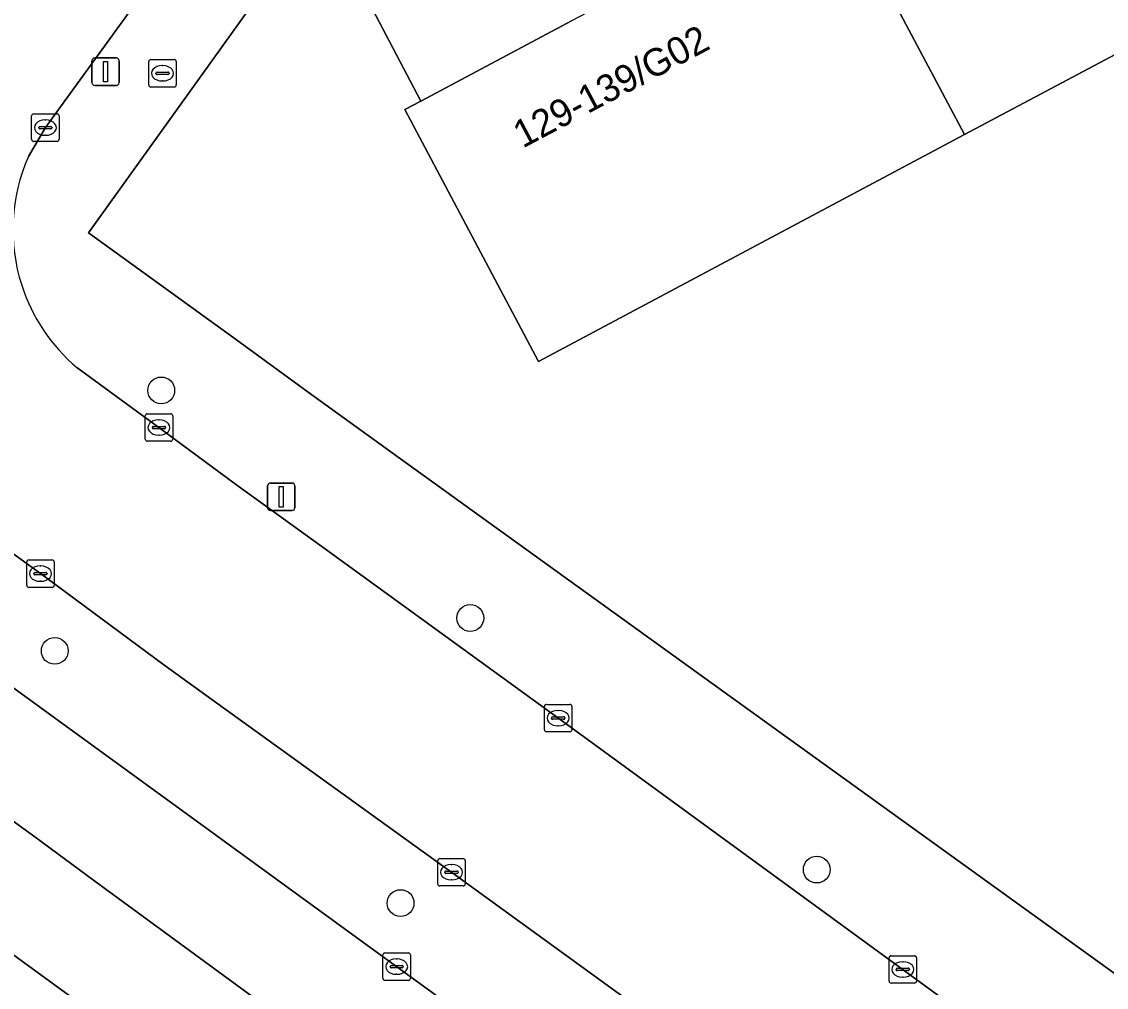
# Model space of a CAD drawing. Extents: x 159674 to 160531, y 382172 to 382904.
# Drawn here: x 159885.6 to 159925.14, y 382331.2 to 382366.41 of the extents above; entities that cross this region are included whole.
import ezdxf

# ---------------------------------------------------------------- set-up
doc = ezdxf.new("R2010")
doc.units = 0
for name, color, linetype in [('IMGEO_Berm_groen', 7, 'Continuous'), ('IMGEO_Boom', 7, 'Continuous'), ('IMGEO_Brandkraan', 7, 'Continuous'), ('IMGEO_Groenvoorziening', 7, 'Continuous'), ('IMGEO_Kolk', 7, 'Continuous'), ('IMGEO_Lichtmast', 7, 'Continuous'), ('IMGEO_Pand', 7, 'Continuous'), ('IMGEO_Pand_nummerreeks', 7, 'Continuous'), ('IMGEO_Rijbaan_lokaal_open', 7, 'Continuous'), ('IMGEO_Rijbaan_regionaal_gesloten', 7, 'Continuous'), ('IMGEO_Voetpad_open', 7, 'Continuous')]:
    doc.layers.add(name, color=color, linetype=linetype)

msp = doc.modelspace()

# ---------------------------------------------------------------- linework, layer by layer
at = {"layer": 'IMGEO_Berm_groen'}
for points in [[(159886.281, 382346.283), (159868.85, 382358.908), (159865.527, 382361.323), (159865.165, 382361.587), (159862.453, 382363.558), (159861.935, 382363.943), (159861.603, 382364.191), (159853.244, 382370.412), (159837.398, 382381.921), (159821.663, 382393.428)], [(159820.362, 382389.119), (159843.591, 382372.074), (159859.265, 382360.99), (159859.599, 382360.751), (159862.851, 382358.42), (159863.22, 382358.155), (159864.219, 382357.439), (159890.517, 382338.312), (159899.278, 382331.94), (159949.37, 382295.571), (159996.559, 382260.85), (159998.978, 382264.261), (159993.641, 382268.144), (159978.692, 382279.072), (159964.493, 382289.401), (159948.694, 382300.897), (159932.887, 382312.381), (159917.12, 382323.888), (159901.276, 382335.387), (159892.752, 382341.534), (159890.778, 382342.957), (159886.281, 382346.283)], [(160022.704, 382232.358), (160000, 382249.045), (159998.688, 382250), (159948.547, 382286.492), (159911.807, 382313.056), (159886.027, 382331.843), (159879.684, 382336.466), (159858.583, 382351.787), (159858.205, 382352.061), (159854.963, 382354.415), (159854.637, 382354.652), (159850.158, 382357.904), (159836.086, 382368.415), (159821.924, 382378.682)]]:
    msp.add_lwpolyline(points, dxfattribs=at)
at = {"layer": 'IMGEO_Boom'}
for centre in [(159890.684, 382352.963), (159901.95, 382344.664), (159886.802, 382343.466), (159914.582, 382335.49), (159899.409, 382334.266)]:
    msp.add_circle(centre, 0.489, dxfattribs=at)
at = {"layer": 'IMGEO_Brandkraan'}
for p, q in [((159890.23, 382364.103), (159890.23, 382364.955)), ((159890.305, 382365.029), (159891.157, 382365.029)), ((159890.718, 382364.809), (159890.743, 382364.809)), ((159891.231, 382364.955), (159891.231, 382364.103)), ((159890.489, 382364.523), (159890.489, 382364.535)), ((159890.927, 382364.486), (159890.529, 382364.486)), ((159890.532, 382364.572), (159890.93, 382364.572)), ((159890.973, 382364.535), (159890.973, 382364.523)), ((159891.157, 382364.029), (159890.305, 382364.029)), ((159890.741, 382364.249), (159890.716, 382364.249))]:
    msp.add_line(p, q, dxfattribs=at)
for points in [[(159890.23, 382364.103), (159890.23, 382364.955)], [(159890.305, 382365.029), (159891.157, 382365.029)], [(159891.231, 382364.955), (159891.231, 382364.103)], [(159891.157, 382364.029), (159890.305, 382364.029)]]:
    msp.add_lwpolyline(points, dxfattribs=at)
for centre, radius, start, end in [((159890.307, 382364.953), 0.0765, 91.552, 178.448), ((159890.307, 382364.953), 0.0765, 91.552, 178.448), ((159891.155, 382364.953), 0.0765, 1.552, 88.448), ((159891.155, 382364.953), 0.0765, 1.552, 88.448), ((159890.529, 382364.532), 0.0403, 85.8775, 175.7526), ((159890.526, 382364.522), 0.0366, 178.938, 274.7102), ((159890.93, 382364.529), 0.043, 264.8664, 352.4533), ((159890.934, 382364.534), 0.0386, 1.7309, 96.639), ((159890.307, 382364.105), 0.0765, 181.552, 268.448), ((159890.307, 382364.105), 0.0765, 181.552, 268.448), ((159891.155, 382364.105), 0.0765, 271.552, 358.448), ((159891.155, 382364.105), 0.0765, 271.552, 358.448)]:
    msp.add_arc(centre, radius, start, end, dxfattribs=at)
for centre, major_axis, ratio, start_param, end_param in [((159890.717, 382364.529), (-0.387, 0.002), 0.722429, 4.712389, 7.853982), ((159890.742, 382364.529), (-0.39, 0.002), 0.717154, 1.570796, 4.712389)]:
    msp.add_ellipse(centre, major_axis=major_axis, ratio=ratio, start_param=start_param, end_param=end_param, dxfattribs=at)
at = {"layer": 'IMGEO_Groenvoorziening'}
msp.add_lwpolyline([(159958.199, 382401.124), (159960.984, 382395.891), (159961.672, 382396.257), (159966.549, 382387.076), (159951.046, 382378.827), (159935.509, 382370.559), (159919.971, 382362.292), (159904.434, 382354.024), (159899.56, 382363.206), (159900.148, 382363.519), (159897.359, 382368.831), (159897.322, 382368.812), (159894.018, 382367.057), (159888.032, 382358.712), (159893.426, 382354.811), (159896.041, 382352.9), (159899.107, 382350.689), (159925.951, 382331.335), (159937.083, 382337.299), (159935.493, 382340.283), (159938.868, 382342.054)], dxfattribs=at)
at = {"layer": 'IMGEO_Kolk'}
for p, q in [((159885.959, 382362.122), (159885.959, 382362.974)), ((159886.034, 382363.048), (159886.886, 382363.048)), ((159886.447, 382362.828), (159886.472, 382362.828)), ((159886.96, 382362.974), (159886.96, 382362.122)), ((159886.218, 382362.542), (159886.218, 382362.554)), ((159886.656, 382362.505), (159886.258, 382362.505)), ((159886.261, 382362.591), (159886.659, 382362.591)), ((159886.702, 382362.554), (159886.702, 382362.542)), ((159886.886, 382362.048), (159886.034, 382362.048)), ((159886.47, 382362.268), (159886.445, 382362.268)), ((159890.1, 382351.185), (159890.1, 382352.037)), ((159890.175, 382352.111), (159891.027, 382352.111)), ((159890.588, 382351.891), (159890.613, 382351.891)), ((159891.101, 382352.037), (159891.101, 382351.185)), ((159890.359, 382351.605), (159890.359, 382351.617)), ((159890.797, 382351.568), (159890.399, 382351.568)), ((159890.402, 382351.654), (159890.8, 382351.654)), ((159890.611, 382351.331), (159890.586, 382351.331)), ((159890.843, 382351.617), (159890.843, 382351.605)), ((159891.027, 382351.111), (159890.175, 382351.111)), ((159885.779, 382345.856), (159885.779, 382346.708)), ((159885.854, 382346.782), (159886.706, 382346.782)), ((159886.78, 382346.708), (159886.78, 382345.856)), ((159886.038, 382346.276), (159886.038, 382346.288)), ((159886.476, 382346.239), (159886.078, 382346.239)), ((159886.081, 382346.325), (159886.479, 382346.325)), ((159886.267, 382346.562), (159886.292, 382346.562)), ((159886.522, 382346.288), (159886.522, 382346.276)), ((159886.29, 382346.002), (159886.265, 382346.002)), ((159886.706, 382345.782), (159885.854, 382345.782)), ((159904.73, 382341.514), (159905.582, 382341.514)), ((159904.655, 382340.588), (159904.655, 382341.44)), ((159904.957, 382341.057), (159905.355, 382341.057)), ((159905.143, 382341.294), (159905.168, 382341.294)), ((159905.656, 382341.44), (159905.656, 382340.588)), ((159904.914, 382341.008), (159904.914, 382341.02)), ((159905.352, 382340.971), (159904.954, 382340.971)), ((159905.166, 382340.734), (159905.141, 382340.734)), ((159905.398, 382341.02), (159905.398, 382341.008)), ((159905.582, 382340.514), (159904.73, 382340.514)), ((159900.765, 382334.966), (159900.765, 382335.818)), ((159900.84, 382335.892), (159901.692, 382335.892)), ((159901.253, 382335.672), (159901.278, 382335.672)), ((159901.766, 382335.818), (159901.766, 382334.966)), ((159901.024, 382335.386), (159901.024, 382335.398)), ((159901.462, 382335.349), (159901.064, 382335.349)), ((159901.067, 382335.435), (159901.465, 382335.435)), ((159901.508, 382335.398), (159901.508, 382335.386)), ((159901.692, 382334.892), (159900.84, 382334.892)), ((159901.276, 382335.112), (159901.251, 382335.112)), ((159898.766, 382331.523), (159898.766, 382332.375)), ((159898.841, 382332.449), (159899.693, 382332.449)), ((159899.767, 382332.375), (159899.767, 382331.523)), ((159899.025, 382331.943), (159899.025, 382331.955)), ((159899.068, 382331.992), (159899.466, 382331.992)), ((159899.254, 382332.229), (159899.279, 382332.229)), ((159899.509, 382331.955), (159899.509, 382331.943)), ((159917.218, 382331.421), (159917.218, 382332.273)), ((159917.293, 382332.347), (159918.145, 382332.347)), ((159917.706, 382332.127), (159917.731, 382332.127)), ((159918.219, 382332.273), (159918.219, 382331.421)), ((159899.463, 382331.906), (159899.065, 382331.906)), ((159899.277, 382331.669), (159899.252, 382331.669)), ((159917.477, 382331.841), (159917.477, 382331.853)), ((159917.915, 382331.804), (159917.517, 382331.804)), ((159917.52, 382331.89), (159917.918, 382331.89)), ((159917.729, 382331.567), (159917.704, 382331.567)), ((159917.961, 382331.853), (159917.961, 382331.841)), ((159899.693, 382331.449), (159898.841, 382331.449)), ((159918.145, 382331.347), (159917.293, 382331.347))]:
    msp.add_line(p, q, dxfattribs=at)
for points in [[(159885.959, 382362.122), (159885.959, 382362.974)], [(159886.034, 382363.048), (159886.886, 382363.048)], [(159886.96, 382362.974), (159886.96, 382362.122)], [(159886.886, 382362.048), (159886.034, 382362.048)], [(159890.1, 382351.185), (159890.1, 382352.037)], [(159890.175, 382352.111), (159891.027, 382352.111)], [(159891.101, 382352.037), (159891.101, 382351.185)], [(159891.027, 382351.111), (159890.175, 382351.111)], [(159885.779, 382345.856), (159885.779, 382346.708)], [(159885.854, 382346.782), (159886.706, 382346.782)], [(159886.78, 382346.708), (159886.78, 382345.856)], [(159886.706, 382345.782), (159885.854, 382345.782)], [(159904.73, 382341.514), (159905.582, 382341.514)], [(159904.655, 382340.588), (159904.655, 382341.44)], [(159905.656, 382341.44), (159905.656, 382340.588)], [(159905.582, 382340.514), (159904.73, 382340.514)], [(159900.765, 382334.966), (159900.765, 382335.818)], [(159900.84, 382335.892), (159901.692, 382335.892)], [(159901.766, 382335.818), (159901.766, 382334.966)], [(159901.692, 382334.892), (159900.84, 382334.892)], [(159898.766, 382331.523), (159898.766, 382332.375)], [(159898.841, 382332.449), (159899.693, 382332.449)], [(159899.767, 382332.375), (159899.767, 382331.523)], [(159917.218, 382331.421), (159917.218, 382332.273)], [(159917.293, 382332.347), (159918.145, 382332.347)], [(159918.219, 382332.273), (159918.219, 382331.421)], [(159899.693, 382331.449), (159898.841, 382331.449)], [(159918.145, 382331.347), (159917.293, 382331.347)]]:
    msp.add_lwpolyline(points, dxfattribs=at)
for centre, radius, start, end in [((159886.036, 382362.972), 0.0765, 91.552, 178.448), ((159886.036, 382362.972), 0.0765, 91.552, 178.448), ((159886.884, 382362.972), 0.0765, 1.552, 88.448), ((159886.884, 382362.972), 0.0765, 1.552, 88.448), ((159886.258, 382362.551), 0.0403, 85.8775, 175.7526), ((159886.255, 382362.541), 0.0366, 178.938, 274.7102), ((159886.659, 382362.548), 0.043, 264.8664, 352.4533), ((159886.663, 382362.553), 0.0386, 1.7309, 96.639), ((159886.036, 382362.124), 0.0765, 181.552, 268.448), ((159886.036, 382362.124), 0.0765, 181.552, 268.448), ((159886.884, 382362.124), 0.0765, 271.552, 358.448), ((159886.884, 382362.124), 0.0765, 271.552, 358.448), ((159890.177, 382352.035), 0.0765, 91.552, 178.448), ((159890.177, 382352.035), 0.0765, 91.552, 178.448), ((159891.025, 382352.035), 0.0765, 1.552, 88.448), ((159891.025, 382352.035), 0.0765, 1.552, 88.448), ((159890.399, 382351.614), 0.0403, 85.8775, 175.7526), ((159890.396, 382351.604), 0.0366, 178.938, 274.7102), ((159890.8, 382351.611), 0.043, 264.8664, 352.4533), ((159890.804, 382351.616), 0.0386, 1.7309, 96.639), ((159890.177, 382351.187), 0.0765, 181.552, 268.448), ((159890.177, 382351.187), 0.0765, 181.552, 268.448), ((159891.025, 382351.187), 0.0765, 271.552, 358.448), ((159891.025, 382351.187), 0.0765, 271.552, 358.448), ((159885.856, 382346.706), 0.0765, 91.552, 178.448), ((159885.856, 382346.706), 0.0765, 91.552, 178.448), ((159886.704, 382346.706), 0.0765, 1.552, 88.448), ((159886.704, 382346.706), 0.0765, 1.552, 88.448), ((159886.078, 382346.285), 0.0403, 85.8775, 175.7526), ((159886.075, 382346.275), 0.0366, 178.938, 274.7102), ((159886.479, 382346.282), 0.043, 264.8664, 352.4533), ((159886.483, 382346.287), 0.0386, 1.7309, 96.639), ((159885.856, 382345.858), 0.0765, 181.552, 268.448), ((159885.856, 382345.858), 0.0765, 181.552, 268.448), ((159886.704, 382345.858), 0.0765, 271.552, 358.448), ((159886.704, 382345.858), 0.0765, 271.552, 358.448), ((159904.732, 382341.438), 0.0765, 91.552, 178.448), ((159904.732, 382341.438), 0.0765, 91.552, 178.448), ((159905.58, 382341.438), 0.0765, 1.552, 88.448), ((159905.58, 382341.438), 0.0765, 1.552, 88.448), ((159904.954, 382341.017), 0.0403, 85.8775, 175.7526), ((159905.359, 382341.019), 0.0386, 1.7309, 96.639), ((159904.951, 382341.007), 0.0366, 178.938, 274.7102), ((159905.355, 382341.014), 0.043, 264.8664, 352.4533), ((159904.732, 382340.59), 0.0765, 181.552, 268.448), ((159904.732, 382340.59), 0.0765, 181.552, 268.448), ((159905.58, 382340.59), 0.0765, 271.552, 358.448), ((159905.58, 382340.59), 0.0765, 271.552, 358.448), ((159900.842, 382335.816), 0.0765, 91.552, 178.448), ((159900.842, 382335.816), 0.0765, 91.552, 178.448), ((159901.69, 382335.816), 0.0765, 1.552, 88.448), ((159901.69, 382335.816), 0.0765, 1.552, 88.448), ((159901.064, 382335.395), 0.0403, 85.8775, 175.7526), ((159901.061, 382335.385), 0.0366, 178.938, 274.7102), ((159901.465, 382335.392), 0.043, 264.8664, 352.4533), ((159901.469, 382335.397), 0.0386, 1.7309, 96.639), ((159900.842, 382334.968), 0.0765, 181.552, 268.448), ((159900.842, 382334.968), 0.0765, 181.552, 268.448), ((159901.69, 382334.968), 0.0765, 271.552, 358.448), ((159901.69, 382334.968), 0.0765, 271.552, 358.448), ((159898.843, 382332.373), 0.0765, 91.552, 178.448), ((159898.843, 382332.373), 0.0765, 91.552, 178.448), ((159899.691, 382332.373), 0.0765, 1.552, 88.448), ((159899.691, 382332.373), 0.0765, 1.552, 88.448), ((159899.065, 382331.952), 0.0403, 85.8775, 175.7526), ((159899.47, 382331.954), 0.0386, 1.7309, 96.639), ((159917.295, 382332.271), 0.0765, 91.552, 178.448), ((159917.295, 382332.271), 0.0765, 91.552, 178.448), ((159918.143, 382332.271), 0.0765, 1.552, 88.448), ((159918.143, 382332.271), 0.0765, 1.552, 88.448), ((159899.062, 382331.942), 0.0366, 178.938, 274.7102), ((159899.466, 382331.949), 0.043, 264.8664, 352.4533), ((159917.517, 382331.85), 0.0403, 85.8775, 175.7526), ((159917.514, 382331.84), 0.0366, 178.938, 274.7102), ((159917.918, 382331.847), 0.043, 264.8664, 352.4533), ((159917.922, 382331.852), 0.0386, 1.7309, 96.639), ((159898.843, 382331.525), 0.0765, 181.552, 268.448), ((159898.843, 382331.525), 0.0765, 181.552, 268.448), ((159899.691, 382331.525), 0.0765, 271.552, 358.448), ((159899.691, 382331.525), 0.0765, 271.552, 358.448), ((159917.295, 382331.423), 0.0765, 181.552, 268.448), ((159917.295, 382331.423), 0.0765, 181.552, 268.448), ((159918.143, 382331.423), 0.0765, 271.552, 358.448), ((159918.143, 382331.423), 0.0765, 271.552, 358.448)]:
    msp.add_arc(centre, radius, start, end, dxfattribs=at)
for centre, major_axis, ratio, start_param, end_param in [((159886.446, 382362.548), (-0.387, 0.002), 0.722429, 4.712389, 7.853982), ((159886.471, 382362.548), (-0.39, 0.002), 0.717154, 1.570796, 4.712389), ((159890.587, 382351.611), (-0.387, 0.002), 0.722429, 4.712389, 7.853982), ((159890.612, 382351.611), (-0.39, 0.002), 0.717154, 1.570796, 4.712389), ((159886.266, 382346.282), (-0.387, 0.002), 0.722429, 4.712389, 7.853982), ((159886.291, 382346.282), (-0.39, 0.002), 0.717154, 1.570796, 4.712389), ((159905.142, 382341.014), (-0.387, 0.002), 0.722429, 4.712389, 7.853982), ((159905.167, 382341.014), (-0.39, 0.002), 0.717154, 1.570796, 4.712389), ((159901.252, 382335.392), (-0.387, 0.002), 0.722429, 4.712389, 7.853982), ((159901.277, 382335.392), (-0.39, 0.002), 0.717154, 1.570796, 4.712389), ((159899.253, 382331.949), (-0.387, 0.002), 0.722429, 4.712389, 7.853982), ((159899.278, 382331.949), (-0.39, 0.002), 0.717154, 1.570796, 4.712389), ((159917.705, 382331.847), (-0.387, 0.002), 0.722429, 4.712389, 7.853982), ((159917.73, 382331.847), (-0.39, 0.002), 0.717154, 1.570796, 4.712389)]:
    msp.add_ellipse(centre, major_axis=major_axis, ratio=ratio, start_param=start_param, end_param=end_param, dxfattribs=at)
at = {"layer": 'IMGEO_Lichtmast'}
for p, q in [((159888.157, 382364.188), (159888.157, 382364.988)), ((159888.157, 382364.988), (159888.157, 382364.188)), ((159888.257, 382365.088), (159889.047, 382365.088)), ((159889.047, 382365.088), (159888.257, 382365.088)), ((159889.147, 382364.988), (159889.147, 382364.188)), ((159889.147, 382364.188), (159889.147, 382364.988)), ((159889.047, 382364.088), (159888.257, 382364.088)), ((159888.257, 382364.088), (159889.047, 382364.088)), ((159894.563, 382348.685), (159894.563, 382349.485)), ((159894.563, 382349.485), (159894.563, 382348.685)), ((159894.663, 382349.585), (159895.453, 382349.585)), ((159895.453, 382349.585), (159894.663, 382349.585)), ((159895.553, 382349.485), (159895.553, 382348.685)), ((159895.553, 382348.685), (159895.553, 382349.485)), ((159895.453, 382348.585), (159894.663, 382348.585)), ((159894.663, 382348.585), (159895.453, 382348.585))]:
    msp.add_line(p, q, dxfattribs=at)
for points in [[(159888.577, 382364.963), (159888.727, 382364.963), (159888.727, 382364.213), (159888.577, 382364.213), (159888.577, 382364.963)], [(159894.983, 382349.46), (159895.133, 382349.46), (159895.133, 382348.71), (159894.983, 382348.71), (159894.983, 382349.46)]]:
    msp.add_lwpolyline(points, dxfattribs=at)
for centre, start, end in [((159888.257, 382364.988), 90, 180), ((159888.257, 382364.988), 90, 180), ((159889.047, 382364.988), 0, 90), ((159889.047, 382364.988), 360, 90), ((159888.257, 382364.188), 180, 270), ((159888.257, 382364.188), 180, 270), ((159889.047, 382364.188), 270, 0), ((159889.047, 382364.188), 270, 0), ((159894.663, 382349.485), 90, 180), ((159894.663, 382349.485), 90, 180), ((159895.453, 382349.485), 0, 90), ((159895.453, 382349.485), 360, 90), ((159894.663, 382348.685), 180, 270), ((159894.663, 382348.685), 180, 270), ((159895.453, 382348.685), 270, 0), ((159895.453, 382348.685), 270, 0)]:
    msp.add_arc(centre, 0.1, start, end, dxfattribs=at)
at = {"layer": 'IMGEO_Pand'}
for points in [[(159930.634, 382379.741), (159929.706, 382379.247), (159924.602, 382376.531), (159922.312, 382375.313), (159919.013, 382373.558), (159915.097, 382371.474), (159919.971, 382362.292), (159935.509, 382370.559)], [(159915.097, 382371.474), (159910.898, 382369.24), (159907.573, 382367.47), (159905.67, 382366.457), (159900.148, 382363.519), (159899.56, 382363.206), (159904.434, 382354.024), (159919.971, 382362.292)]]:
    msp.add_lwpolyline(points, close=True, dxfattribs=at)
at = {"layer": 'IMGEO_Rijbaan_lokaal_open'}
for points in [[(159821.663, 382393.428), (159837.398, 382381.921), (159853.244, 382370.412), (159861.603, 382364.191), (159861.935, 382363.943), (159862.453, 382363.558), (159865.165, 382361.587), (159865.527, 382361.323), (159868.85, 382358.908), (159886.281, 382346.283), (159890.778, 382342.957), (159892.752, 382341.534), (159901.276, 382335.387), (159917.12, 382323.888), (159932.887, 382312.381), (159948.694, 382300.897), (159964.493, 382289.401), (159978.692, 382279.072), (159993.641, 382268.144), (159998.978, 382264.261), (160000, 382263.517), (160011.011, 382255.498), (160014.603, 382252.861)], [(159885.844, 382361.499), (159886.46, 382362.547), (159890.061, 382367.531)], [(159953.332, 382305.907), (159937.537, 382317.412), (159920.932, 382329.502), (159905.175, 382340.999), (159896.667, 382347.174), (159893.393, 382349.55), (159890.6, 382351.611), (159887.605, 382353.798)]]:
    msp.add_lwpolyline(points, dxfattribs=at)
for centre, radius, start, end in [((159891.864, 382358.827), 6.587, 156.0661, 197.8866), ((159891.869, 382358.822), 6.59, 197.8344, 229.6776)]:
    msp.add_arc(centre, radius, start, end, dxfattribs=at)
at = {"layer": 'IMGEO_Rijbaan_regionaal_gesloten'}
for points in [[(160025.936, 382239.279), (160019.886, 382243.714), (160018.171, 382244.971), (160011.311, 382250), (160009.795, 382251.111), (160000, 382258.318), (159996.559, 382260.85), (159949.37, 382295.571), (159899.278, 382331.94), (159890.517, 382338.312), (159864.219, 382357.439), (159863.22, 382358.155), (159862.851, 382358.42), (159859.599, 382360.751), (159859.265, 382360.99), (159843.591, 382372.074), (159820.362, 382389.119)], [(159821.924, 382378.682), (159836.086, 382368.415), (159850.158, 382357.904), (159854.637, 382354.652), (159854.963, 382354.415), (159858.205, 382352.061), (159858.583, 382351.787), (159879.684, 382336.466), (159886.027, 382331.843), (159911.807, 382313.056), (159948.547, 382286.492), (159998.688, 382250), (160000, 382249.045), (160022.704, 382232.358)], [(159973.901, 382272.669), (159950.27, 382289.892), (159925.525, 382308.023), (159909.562, 382319.459), (159888.268, 382335.072), (159886.072, 382336.683), (159860.875, 382354.934), (159860.502, 382355.205), (159859.52, 382355.92), (159857.266, 382357.562), (159856.095, 382358.415), (159852.329, 382361.157), (159844.157, 382367.109)], [(159844.157, 382367.109), (159852.329, 382361.157), (159856.095, 382358.415), (159857.266, 382357.562), (159859.52, 382355.92), (159860.502, 382355.205), (159860.875, 382354.934), (159886.072, 382336.683), (159888.268, 382335.072), (159909.562, 382319.459), (159925.525, 382308.023), (159950.27, 382289.892), (159973.901, 382272.669)]]:
    msp.add_lwpolyline(points, dxfattribs=at)
at = {"layer": 'IMGEO_Voetpad_open'}
for points in [[(159949.672, 382314.284), (159928.126, 382329.843), (159925.951, 382331.335), (159899.107, 382350.689), (159896.041, 382352.9), (159893.426, 382354.811), (159888.032, 382358.712), (159894.018, 382367.057), (159897.322, 382368.812), (159895.682, 382371.875), (159893.546, 382370.71)], [(159897.359, 382368.831), (159900.148, 382363.519), (159905.67, 382366.457)], [(159890.061, 382367.531), (159886.46, 382362.547), (159885.844, 382361.499)], [(159887.605, 382353.798), (159890.6, 382351.611), (159893.393, 382349.55), (159896.667, 382347.174), (159905.175, 382340.999), (159920.932, 382329.502), (159937.537, 382317.412), (159953.332, 382305.907), (159982.528, 382284.68), (160000, 382271.92), (160015.743, 382260.43), (160017.531, 382259.139)]]:
    msp.add_lwpolyline(points, dxfattribs=at)
for centre, radius, start, end in [((159891.864, 382358.827), 6.587, 156.0661, 197.8866), ((159891.869, 382358.822), 6.59, 197.8344, 229.6776)]:
    msp.add_arc(centre, radius, start, end, dxfattribs=at)

# ---------------------------------------------------------------- texts
at = {"layer": 'IMGEO_Pand_nummerreeks'}
msp.add_text('129-139/G02', height=1, rotation=28.0176, dxfattribs=at).set_placement((159903.864, 382361.781))

doc.saveas('drawing.dxf')
